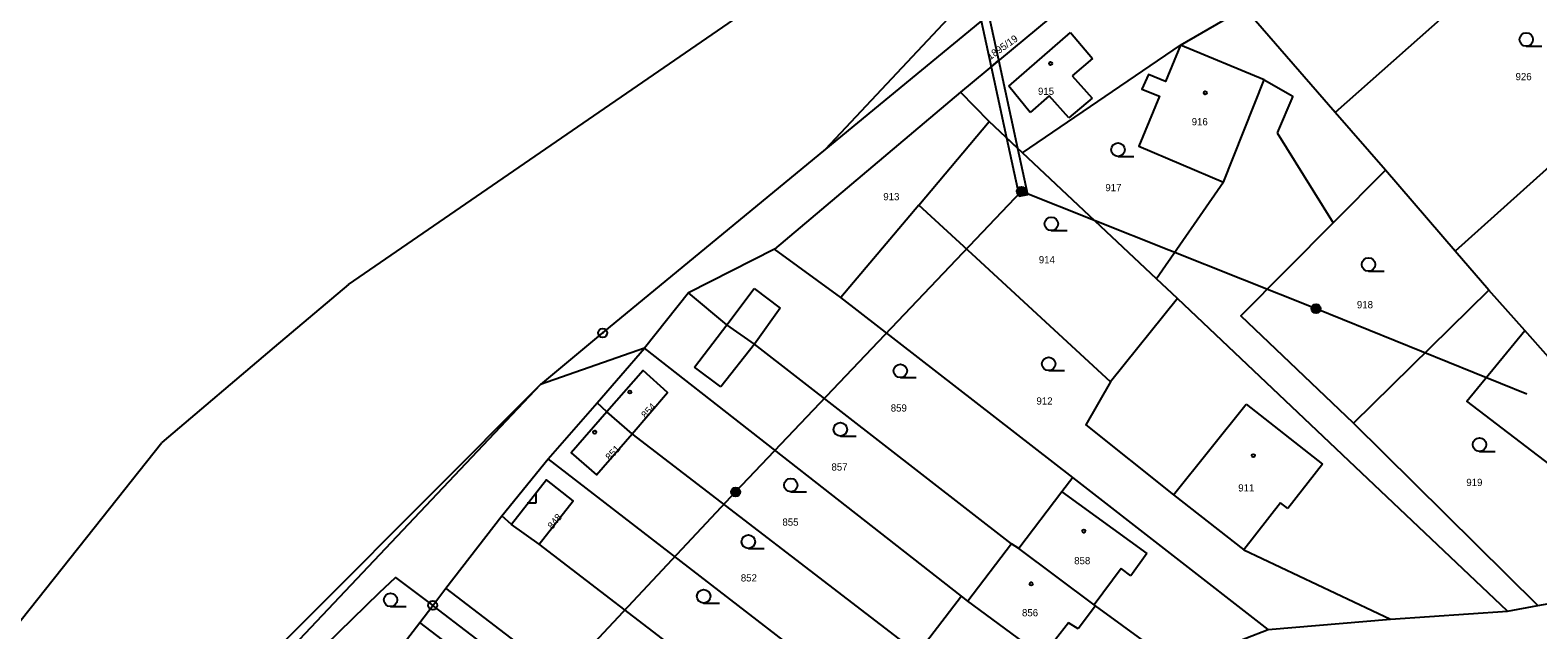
# Model space of a CAD drawing. Extents: x -587171 to -555306, y -1167727 to -1074732.
# Drawn here: x -560432.7 to -560264.8, y -1077596.5 to -1077529.7 of the extents above; entities that cross this region are included whole.
import ezdxf

# ---------------------------------------------------------------- set-up
doc = ezdxf.new("R2010")
doc.units = 0
for name, color, linetype in [('Hranice parcel', 7, 'Continuous'), ('Parcelní čísla', 7, 'Continuous'), ('Poz předměty', 7, 'Continuous'), ('Vnitřní kresba', 7, 'Continuous'), ('Věcná břemena k části', 7, 'Continuous'), ('Značky bodu BP', 7, 'Continuous'), ('Značky budov', 7, 'Continuous'), ('Značky kultur', 7, 'Continuous')]:
    doc.layers.add(name, color=color, linetype=linetype)

msp = doc.modelspace()

# ---------------------------------------------------------------- linework, layer by layer
at = {"layer": 'Hranice parcel'}
for p, q in [((-560265.62, -1077519.56), (-560287.37, -1077538.9)), ((-560237.62, -1077521.64), (-560274.02, -1077554.33)), ((-560304.6, -1077531.38), (-560297.47, -1077527.28)), ((-560287.37, -1077538.9), (-560297.47, -1077527.28)), ((-560322.18, -1077543.4), (-560304.6, -1077531.38)), ((-560329.09, -1077536.63), (-560349.81, -1077554.12)), ((-560325.9, -1077539.89), (-560329.09, -1077536.63)), ((-560333.74, -1077549.2), (-560325.9, -1077539.89)), ((-560322.18, -1077543.4), (-560325.9, -1077539.89)), ((-560281.79, -1077545.31), (-560287.37, -1077538.9)), ((-560307.27, -1077557.41), (-560322.18, -1077543.4)), ((-560274.02, -1077554.33), (-560281.79, -1077545.31)), ((-560333.74, -1077549.2), (-560342.39, -1077559.48)), ((-560349.81, -1077554.12), (-560359.37, -1077558.98)), ((-560342.39, -1077559.48), (-560349.81, -1077554.12)), ((-560270.26, -1077558.67), (-560274.02, -1077554.33)), ((-560397.23, -1077558.06), (-560405.47, -1077565.04)), ((-560304.94, -1077559.59), (-560307.27, -1077557.41)), ((-560359.37, -1077558.98), (-560364.28, -1077565.15)), ((-560316.6, -1077579.54), (-560342.39, -1077559.48)), ((-560304.94, -1077559.59), (-560312.4, -1077568.89)), ((-560268.19, -1077594.44), (-560304.94, -1077559.59)), ((-560285.34, -1077573.49), (-560270.26, -1077558.67)), ((-560266.26, -1077563.19), (-560270.26, -1077558.67)), ((-560260.72, -1077569.43), (-560266.26, -1077563.19)), ((-560405.47, -1077565.04), (-560417.99, -1077575.65)), ((-560364.28, -1077565.15), (-560375.85, -1077569.17)), ((-560369.54, -1077571.23), (-560364.28, -1077565.15)), ((-560328.96, -1077592.74), (-560364.28, -1077565.15)), ((-560375.85, -1077569.17), (-560430.81, -1077627.37)), ((-560374.99, -1077577.45), (-560369.54, -1077571.23)), ((-560368.45, -1077572.22), (-560369.54, -1077571.23)), ((-560365.63, -1077574.69), (-560368.45, -1077572.22)), ((-560333.83, -1077599.11), (-560365.63, -1077574.69)), ((-560264.82, -1077593.78), (-560285.34, -1077573.49)), ((-560425.52, -1077585.14), (-560417.99, -1077575.65)), ((-560380.16, -1077583.81), (-560374.99, -1077577.45)), ((-560338.65, -1077605.51), (-560374.99, -1077577.45)), ((-560294.85, -1077596.46), (-560316.6, -1077579.54)), ((-560434.49, -1077596.45), (-560425.52, -1077585.14)), ((-560386.37, -1077591.88), (-560380.16, -1077583.81)), ((-560379.07, -1077584.78), (-560380.16, -1077583.81)), ((-560376, -1077586.97), (-560379.07, -1077584.78)), ((-560343.49, -1077611.88), (-560376, -1077586.97)), ((-560323.4, -1077586.94), (-560328.26, -1077593.3)), ((-560322.61, -1077587.46), (-560323.4, -1077586.94)), ((-560387.83, -1077593.78), (-560386.37, -1077591.88)), ((-560399.76, -1077598.23), (-560393.77, -1077592.33)), ((-560328.96, -1077592.74), (-560333.83, -1077599.11)), ((-560328.26, -1077593.3), (-560328.96, -1077592.74)), ((-560389.29, -1077595.68), (-560387.83, -1077593.78)), ((-560338.32, -1077631.68), (-560387.83, -1077593.78)), ((-560281.21, -1077595.33), (-560268.19, -1077594.44)), ((-560268.19, -1077594.44), (-560264.82, -1077593.78)), ((-560392.51, -1077599.88), (-560389.29, -1077595.68)), ((-560305.04, -1077600.41), (-560294.85, -1077596.46)), ((-560294.85, -1077596.46), (-560281.21, -1077595.33))]:
    msp.add_line(p, q, dxfattribs=at)
for points in [[(-560344.11, -1077542.98), (-560322.5, -1077519.89), (-560300.89, -1077495.53), (-560278.85, -1077472.29), (-560254.7, -1077455.13), (-560250.95, -1077451.74), (-560235.79, -1077431.89)], [(-560397.23, -1077558.06), (-560337.74, -1077517.1), (-560298.78, -1077487.41)], [(-560279.32, -1077498.88), (-560322.75, -1077525.36), (-560344.11, -1077542.98)], [(-560302.8, -1077521.08), (-560314.75, -1077524.7), (-560329.09, -1077536.63)], [(-560304.6, -1077531.38), (-560306.27, -1077535.45), (-560308.15, -1077534.68), (-560308.9, -1077536.28), (-560306.94, -1077537.08), (-560309.22, -1077542.65), (-560299.82, -1077546.67), (-560307.27, -1077557.41)], [(-560344.11, -1077542.98), (-560368.92, -1077563.44), (-560375.85, -1077569.17)], [(-560285.34, -1077573.49), (-560297.87, -1077561.55), (-560287.62, -1077551.2), (-560281.79, -1077545.31)], [(-560312.4, -1077568.89), (-560327.78, -1077554.69), (-560333.74, -1077549.2)], [(-560323.4, -1077586.94), (-560352.03, -1077564.69), (-560355.1, -1077562.53), (-560359.37, -1077558.98)], [(-560250.88, -1077587.73), (-560272.74, -1077571.04), (-560266.26, -1077563.19)], [(-560365.63, -1077574.69), (-560361.7, -1077570.09), (-560364.4, -1077567.62), (-560368.45, -1077572.22)], [(-560375.85, -1077569.17), (-560412.99, -1077606.45), (-560446.42, -1077638.81)], [(-560312.4, -1077568.89), (-560315.15, -1077573.69), (-560305.39, -1077581.46), (-560297.55, -1077587.6), (-560281.21, -1077595.33)], [(-560368.45, -1077572.22), (-560372.43, -1077576.78), (-560369.61, -1077579.26), (-560365.63, -1077574.69)], [(-560376, -1077586.97), (-560372.2, -1077582.15), (-560375.17, -1077579.79), (-560379.07, -1077584.78)], [(-560316.6, -1077579.54), (-560317.8, -1077581.12), (-560322.61, -1077587.46)], [(-560305.04, -1077600.41), (-560314.06, -1077593.83), (-560314.2, -1077593.72), (-560322.61, -1077587.46)], [(-560264.82, -1077593.78), (-560258.56, -1077592.68), (-560250.88, -1077587.73)], [(-560393.77, -1077592.33), (-560391.98, -1077590.67), (-560387.83, -1077593.78)], [(-560336.89, -1077629.78), (-560341.64, -1077626.13), (-560386.37, -1077591.88)], [(-560313.48, -1077604.7), (-560319.68, -1077599.65), (-560319.95, -1077599.45), (-560328.26, -1077593.3)], [(-560339.72, -1077633.58), (-560344.65, -1077629.82), (-560389.29, -1077595.68)]]:
    msp.add_lwpolyline(points, dxfattribs=at)
at = {"layer": 'Poz předměty'}
for p, q in [((-560354.12, -1077581.15), (-560322.31, -1077547.66)), ((-560322.31, -1077547.66), (-560289.51, -1077560.73)), ((-560289.51, -1077560.73), (-560266.04, -1077570.22)), ((-560354.12, -1077581.15), (-560386.86, -1077616.04))]:
    msp.add_line(p, q, dxfattribs=at)
for centre, radius in [((-560322.31, -1077547.66), 0.5), ((-560322.31, -1077547.66), 0.4), ((-560322.31, -1077547.66), 0.3), ((-560322.31, -1077547.66), 0.2), ((-560322.31, -1077547.66), 0.1), ((-560289.51, -1077560.73), 0.5), ((-560289.51, -1077560.73), 0.4), ((-560289.51, -1077560.73), 0.3), ((-560289.51, -1077560.73), 0.2), ((-560289.51, -1077560.73), 0.1), ((-560354.12, -1077581.15), 0.5), ((-560354.12, -1077581.15), 0.5), ((-560354.12, -1077581.15), 0.4), ((-560354.12, -1077581.15), 0.4), ((-560354.12, -1077581.15), 0.3), ((-560354.12, -1077581.15), 0.3), ((-560354.12, -1077581.15), 0.2), ((-560354.12, -1077581.15), 0.2), ((-560354.12, -1077581.15), 0.1), ((-560354.12, -1077581.15), 0.1)]:
    msp.add_circle(centre, radius, dxfattribs=at)
at = {"layer": 'Vnitřní kresba'}
for p, q in [((-560323.72, -1077535.97), (-560316.85, -1077530)), ((-560316.85, -1077530), (-560314.41, -1077532.89)), ((-560295.3, -1077535.27), (-560304.6, -1077531.38)), ((-560314.41, -1077532.89), (-560316.66, -1077534.81)), ((-560316.66, -1077534.81), (-560314.43, -1077537.29)), ((-560321.34, -1077538.88), (-560323.72, -1077535.97)), ((-560299.82, -1077546.67), (-560295.3, -1077535.27)), ((-560295.3, -1077535.27), (-560292.1, -1077537.07)), ((-560319.22, -1077537.05), (-560321.34, -1077538.88)), ((-560317.04, -1077539.5), (-560319.22, -1077537.05)), ((-560314.43, -1077537.29), (-560317.04, -1077539.5)), ((-560292.1, -1077537.07), (-560293.82, -1077541.16)), ((-560293.82, -1077541.16), (-560289.88, -1077547.55)), ((-560289.88, -1077547.55), (-560287.62, -1077551.2)), ((-560355.1, -1077562.53), (-560352.04, -1077558.5)), ((-560352.04, -1077558.5), (-560349.16, -1077560.69)), ((-560349.16, -1077560.69), (-560352.03, -1077564.69)), ((-560358.68, -1077567.26), (-560355.1, -1077562.53)), ((-560352.03, -1077564.69), (-560355.77, -1077569.46)), ((-560355.77, -1077569.46), (-560358.68, -1077567.26)), ((-560305.39, -1077581.46), (-560297.3, -1077571.36)), ((-560297.3, -1077571.36), (-560288.78, -1077578.05)), ((-560288.78, -1077578.05), (-560292.65, -1077583.01)), ((-560317.8, -1077581.12), (-560308.34, -1077588)), ((-560293.45, -1077582.37), (-560297.55, -1077587.6)), ((-560292.65, -1077583.01), (-560293.45, -1077582.37)), ((-560308.34, -1077588), (-560310.13, -1077590.48)), ((-560311.2, -1077589.68), (-560314.2, -1077593.72)), ((-560310.13, -1077590.48), (-560311.2, -1077589.68)), ((-560314.06, -1077593.83), (-560315.98, -1077596.41)), ((-560317.06, -1077595.71), (-560319.95, -1077599.45)), ((-560315.98, -1077596.41), (-560317.06, -1077595.71))]:
    msp.add_line(p, q, dxfattribs=at)
at = {"layer": 'Věcná břemena k části'}
for points in [[(-560325.69, -1077533.8), (-560324.82, -1077533.08), (-560325.93, -1077527.98), (-560326.8, -1077528.7)], [(-560323.98, -1077541.71), (-560322.69, -1077542.92), (-560324.82, -1077533.08), (-560325.69, -1077533.8)], [(-560322.69, -1077542.92), (-560323.98, -1077541.71), (-560322.56, -1077548.23), (-560321.58, -1077548.02)]]:
    msp.add_lwpolyline(points, close=True, dxfattribs=at)
at = {"layer": 'Značky bodu BP'}
for centre, radius in [((-560368.92, -1077563.44), 0.5), ((-560368.92, -1077563.44), 0.0303), ((-560387.83, -1077593.78), 0.5), ((-560387.83, -1077593.78), 0.0303)]:
    msp.add_circle(centre, radius, dxfattribs=at)
at = {"layer": 'Značky budov'}
for centre in [(-560319.06, -1077533.44), (-560301.84, -1077536.71), (-560365.9, -1077570.01), (-560369.81, -1077574.5), (-560296.49, -1077577.1), (-560315.36, -1077585.51), (-560321.22, -1077591.39)]:
    msp.add_circle(centre, 0.175, dxfattribs=at)
at = {"layer": 'Značky kultur'}
for p, q in [((-560266.11, -1077531.52), (-560264.36, -1077531.52)), ((-560311.55, -1077543.79), (-560309.8, -1077543.79)), ((-560318.98, -1077552.04), (-560317.23, -1077552.04)), ((-560283.67, -1077556.57), (-560281.92, -1077556.57)), ((-560335.78, -1077568.42), (-560334.03, -1077568.42)), ((-560319.27, -1077567.64), (-560317.52, -1077567.64)), ((-560342.46, -1077574.93), (-560340.71, -1077574.93)), ((-560271.31, -1077576.63), (-560269.56, -1077576.63)), ((-560376.32, -1077582.35), (-560376.32, -1077581.35)), ((-560347.98, -1077581.14), (-560346.23, -1077581.14)), ((-560377.32, -1077582.35), (-560376.32, -1077582.35)), ((-560352.7, -1077587.44), (-560350.95, -1077587.44)), ((-560357.68, -1077593.52), (-560355.93, -1077593.52)), ((-560392.53, -1077593.92), (-560390.78, -1077593.92))]:
    msp.add_line(p, q, dxfattribs=at)
for centre in [(-560266.11, -1077530.77), (-560311.55, -1077543.04), (-560318.98, -1077551.29), (-560283.67, -1077555.82), (-560319.27, -1077566.89), (-560335.78, -1077567.67), (-560342.46, -1077574.18), (-560271.31, -1077575.88), (-560347.98, -1077580.39), (-560352.7, -1077586.69), (-560392.53, -1077593.17), (-560357.68, -1077592.77)]:
    msp.add_circle(centre, 0.75, dxfattribs=at)

# ---------------------------------------------------------------- texts
at = {"layer": 'Parcelní čísla'}
for s, rotation, p in [('1895/19', 35, (-560325.79, -1077533.08)), ('854', 47, (-560364.13, -1077573.02)), ('851', 47, (-560368.11, -1077577.71)), ('848', 51, (-560374.51, -1077585.37))]:
    msp.add_text(s, height=0.803, rotation=rotation, dxfattribs=at).set_placement(p)
for s, p in [('926', (-560267.3, -1077535.3)), ('915', (-560320.46, -1077536.93)), ('916', (-560303.35, -1077540.32)), ('913', (-560337.68, -1077548.67)), ('917', (-560312.96, -1077547.66)), ('914', (-560320.37, -1077555.69)), ('918', (-560284.96, -1077560.7)), ('859', (-560336.85, -1077572.2)), ('912', (-560320.63, -1077571.42)), ('857', (-560343.45, -1077578.77)), ('919', (-560272.78, -1077580.49)), ('911', (-560298.17, -1077581.1)), ('855', (-560348.91, -1077584.91)), ('858', (-560316.43, -1077589.2)), ('852', (-560353.54, -1077591.12)), ('856', (-560322.24, -1077595))]:
    msp.add_text(s, height=0.803, dxfattribs=at).set_placement(p)

doc.saveas('drawing.dxf')
